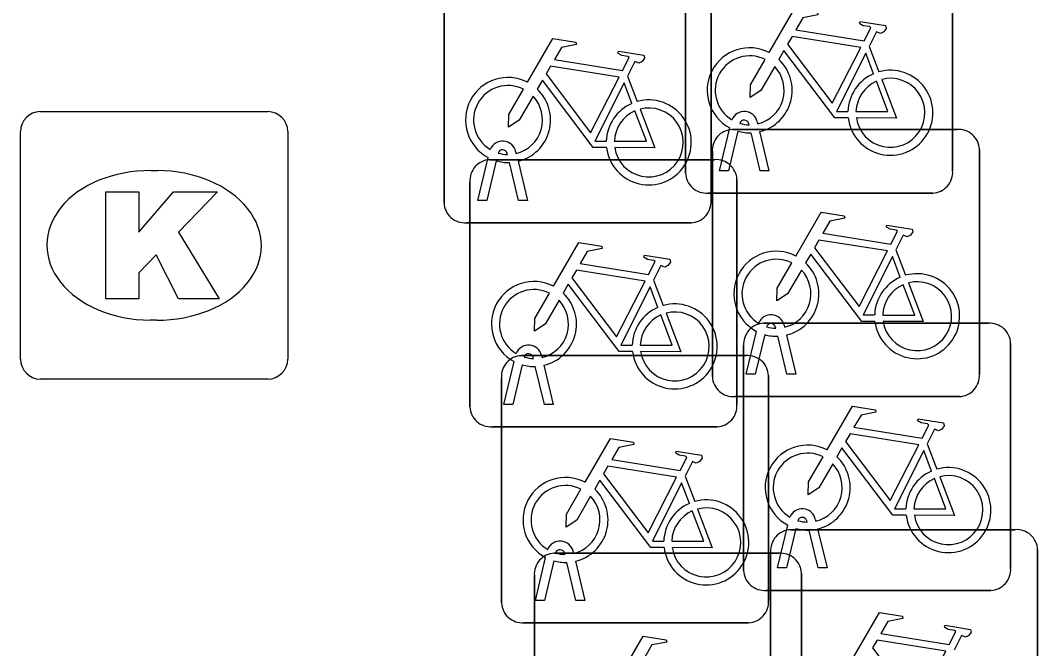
# Model space of a CAD drawing. Extents: x 162157 to 163165, y 378998 to 380775.
# Drawn here: x 162183.008 to 162186.815, y 379858.554 to 379860.904 of the extents above; entities that cross this region are included whole.
import ezdxf

# ---------------------------------------------------------------- set-up
doc = ezdxf.new("R2010")
doc.units = 0
doc.layers.add('IMGEO_Fietsenrek', color=7, linetype='Continuous')
doc.layers.add('IMGEO_Kolk', color=7, linetype='Continuous')

msp = doc.modelspace()

# ---------------------------------------------------------------- linework, layer by layer
at = {"layer": 'IMGEO_Fietsenrek'}
for p, q in [((162185.4975, 379860.3319), (162185.4975, 379861.1728)), ((162185.4975, 379861.1728), (162185.4975, 379860.3319)), ((162186.4965, 379861.1821), (162186.4965, 379860.3412)), ((162186.4965, 379860.3412), (162186.4965, 379861.1821)), ((162184.5935, 379860.2209), (162184.5935, 379861.0618)), ((162184.5935, 379861.0618), (162184.5935, 379860.2209)), ((162185.5925, 379861.0711), (162185.5925, 379860.2302)), ((162185.5925, 379860.2302), (162185.5925, 379861.0711)), ((162186.1842, 379860.8062), (162186.2205, 379860.711)), ((162185.2802, 379860.6952), (162185.3165, 379860.6)), ((162185.7349, 379860.5129), (162185.7339, 379860.5172)), ((162185.7656, 379860.5244), (162185.7674, 379860.5165)), ((162185.6245, 379860.3413), (162185.6628, 379860.5013)), ((162185.6932, 379860.4891), (162185.6579, 379860.3413)), ((162185.6719, 379860.4955), (162186.5128, 379860.4955)), ((162186.5128, 379860.4955), (162185.6719, 379860.4955)), ((162185.776, 379860.3413), (162185.7421, 379860.483)), ((162185.7744, 379860.4873), (162185.8094, 379860.3413)), ((162184.8309, 379860.4019), (162184.8299, 379860.4062)), ((162184.8616, 379860.4134), (162184.8634, 379860.4055)), ((162185.5975, 379859.5709), (162185.5975, 379860.4118)), ((162185.5975, 379860.4118), (162185.5975, 379859.5709)), ((162186.5965, 379860.4211), (162186.5965, 379859.5802)), ((162186.5965, 379859.5802), (162186.5965, 379860.4211)), ((162184.7205, 379860.2303), (162184.7588, 379860.3903)), ((162184.7892, 379860.3781), (162184.7539, 379860.2303)), ((162184.7649, 379860.3825), (162185.6058, 379860.3825)), ((162185.6058, 379860.3825), (162184.7649, 379860.3825)), ((162184.872, 379860.2303), (162184.8381, 379860.372)), ((162184.8704, 379860.3763), (162184.9054, 379860.2303)), ((162185.6579, 379860.3413), (162185.6245, 379860.3413)), ((162185.8094, 379860.3413), (162185.776, 379860.3413)), ((162184.6905, 379859.4579), (162184.6905, 379860.2988)), ((162184.6905, 379860.2988), (162184.6905, 379859.4579)), ((162185.6895, 379860.3081), (162185.6895, 379859.4672)), ((162185.6895, 379859.4672), (162185.6895, 379860.3081)), ((162186.4221, 379860.2575), (162185.5812, 379860.2575)), ((162185.5812, 379860.2575), (162186.4221, 379860.2575)), ((162184.7539, 379860.2303), (162184.7205, 379860.2303)), ((162184.9054, 379860.2303), (162184.872, 379860.2303)), ((162185.5181, 379860.1465), (162184.6772, 379860.1465)), ((162184.6772, 379860.1465), (162185.5181, 379860.1465)), ((162186.2842, 379860.0452), (162186.3205, 379859.95)), ((162185.3772, 379859.9322), (162185.4135, 379859.837)), ((162185.7889, 379859.7705), (162186.6298, 379859.7705)), ((162186.6298, 379859.7705), (162185.7889, 379859.7705)), ((162185.8349, 379859.7519), (162185.8339, 379859.7562)), ((162185.8656, 379859.7634), (162185.8674, 379859.7555)), ((162185.7245, 379859.5803), (162185.7628, 379859.7403)), ((162185.7932, 379859.7281), (162185.7579, 379859.5803)), ((162185.876, 379859.5803), (162185.8421, 379859.722)), ((162185.8744, 379859.7263), (162185.9094, 379859.5803)), ((162185.7145, 379858.8459), (162185.7145, 379859.6868)), ((162185.7145, 379859.6868), (162185.7145, 379858.8459)), ((162186.7135, 379859.6961), (162186.7135, 379858.8552)), ((162186.7135, 379858.8552), (162186.7135, 379859.6961)), ((162184.8829, 379859.6495), (162185.7238, 379859.6495)), ((162185.7238, 379859.6495), (162184.8829, 379859.6495)), ((162184.9279, 379859.6389), (162184.9269, 379859.6432)), ((162184.9586, 379859.6504), (162184.9604, 379859.6425)), ((162184.8175, 379859.4673), (162184.8558, 379859.6273)), ((162184.8862, 379859.6151), (162184.8509, 379859.4673)), ((162184.969, 379859.4673), (162184.9351, 379859.609)), ((162184.9674, 379859.6133), (162185.0024, 379859.4673)), ((162184.8085, 379858.7249), (162184.8085, 379859.5658)), ((162184.8085, 379859.5658), (162184.8085, 379858.7249)), ((162185.7579, 379859.5803), (162185.7245, 379859.5803)), ((162185.8075, 379859.5751), (162185.8075, 379858.7342)), ((162185.8075, 379858.7342), (162185.8075, 379859.5751)), ((162185.9094, 379859.5803), (162185.876, 379859.5803)), ((162186.5221, 379859.4965), (162185.6812, 379859.4965)), ((162185.6812, 379859.4965), (162186.5221, 379859.4965)), ((162184.8509, 379859.4673), (162184.8175, 379859.4673)), ((162185.0024, 379859.4673), (162184.969, 379859.4673)), ((162185.6151, 379859.3835), (162184.7742, 379859.3835)), ((162184.7742, 379859.3835), (162185.6151, 379859.3835)), ((162186.4012, 379859.3202), (162186.4375, 379859.225)), ((162185.4952, 379859.1992), (162185.5315, 379859.104)), ((162185.9826, 379859.0384), (162185.9844, 379859.0305)), ((162185.8415, 379858.8553), (162185.8798, 379859.0153)), ((162185.9102, 379859.0031), (162185.8749, 379858.8553)), ((162185.8899, 379858.9985), (162186.7308, 379858.9985)), ((162186.7308, 379858.9985), (162185.8899, 379858.9985)), ((162185.9519, 379859.0269), (162185.9509, 379859.0312)), ((162185.993, 379858.8553), (162185.9591, 379858.997)), ((162185.9914, 379859.0013), (162186.0264, 379858.8553)), ((162186.8145, 379858.9241), (162186.8145, 379858.0832)), ((162186.8145, 379858.0832), (162186.8145, 379858.9241)), ((162184.9355, 379858.7343), (162184.9738, 379858.8943)), ((162185.0042, 379858.8821), (162184.9689, 379858.7343)), ((162185.0059, 379858.9105), (162185.8468, 379858.9105)), ((162185.8468, 379858.9105), (162185.0059, 379858.9105)), ((162185.0459, 379858.9059), (162185.0449, 379858.9102)), ((162185.0766, 379858.9174), (162185.0784, 379858.9095)), ((162185.0854, 379858.8803), (162185.1204, 379858.7343)), ((162185.8155, 379858.0739), (162185.8155, 379858.9148)), ((162185.8155, 379858.9148), (162185.8155, 379858.0739)), ((162185.087, 379858.7343), (162185.0531, 379858.876)), ((162185.8749, 379858.8553), (162185.8415, 379858.8553)), ((162186.0264, 379858.8553), (162185.993, 379858.8553)), ((162184.9315, 379857.9859), (162184.9315, 379858.8268)), ((162184.9315, 379858.8268), (162184.9315, 379857.9859)), ((162185.9305, 379858.8361), (162185.9305, 379857.9952)), ((162185.9305, 379857.9952), (162185.9305, 379858.8361)), ((162186.6391, 379858.7715), (162185.7982, 379858.7715)), ((162185.7982, 379858.7715), (162186.6391, 379858.7715)), ((162184.9689, 379858.7343), (162184.9355, 379858.7343)), ((162185.1204, 379858.7343), (162185.087, 379858.7343)), ((162185.7331, 379858.6505), (162184.8922, 379858.6505)), ((162184.8922, 379858.6505), (162185.7331, 379858.6505))]:
    msp.add_line(p, q, dxfattribs=at)
for points in [[(162185.8101, 379860.7832), (162185.9048, 379860.9467), (162185.991, 379860.9329), (162185.9927, 379860.9242), (162185.9366, 379860.9133), (162185.9104, 379860.868), (162186.1656, 379860.8272)], [(162186.1656, 379860.8272), (162186.1906, 379860.876), (162186.1855, 379860.88), (162186.1623, 379860.8837), (162186.1496, 379860.8912), (162186.1486, 379860.8943), (162186.1508, 379860.8989), (162186.2456, 379860.8838), (162186.2479, 379860.8735), (162186.2385, 379860.8611), (162186.2261, 379860.8547), (162186.2116, 379860.8609), (162186.1842, 379860.8062)], [(162184.9061, 379860.6722), (162185.0008, 379860.8357), (162185.087, 379860.8219), (162185.0887, 379860.8132), (162185.0326, 379860.8023), (162185.0064, 379860.757), (162185.2616, 379860.7162)], [(162186.1527, 379860.802), (162185.8959, 379860.843), (162185.8792, 379860.8142), (162186.0462, 379860.5939), (162186.1527, 379860.802)], [(162185.2616, 379860.7162), (162185.2866, 379860.765), (162185.2815, 379860.769), (162185.2583, 379860.7727), (162185.2456, 379860.7802), (162185.2446, 379860.7833), (162185.2468, 379860.7879), (162185.3416, 379860.7728), (162185.3439, 379860.7625), (162185.3345, 379860.7501), (162185.3221, 379860.7437), (162185.3076, 379860.7499), (162185.2802, 379860.6952)], [(162186.1058, 379860.5385), (162186.0561, 379860.5386), (162185.8654, 379860.7903), (162185.8464, 379860.7575)], [(162185.8308, 379860.7307), (162185.7792, 379860.6415), (162185.7393, 379860.6155), (162185.7405, 379860.663), (162185.795, 379860.7572)], [(162186.2007, 379860.704), (162186.1714, 379860.7808), (162186.062, 379860.5627), (162186.1047, 379860.5626)], [(162185.2487, 379860.691), (162184.9919, 379860.732), (162184.9752, 379860.7032), (162185.1422, 379860.4829), (162185.2487, 379860.691)], [(162185.2018, 379860.4275), (162185.1521, 379860.4276), (162184.9614, 379860.6793), (162184.9424, 379860.6465)], [(162185.2967, 379860.593), (162185.2674, 379860.6698), (162185.158, 379860.4517), (162185.2007, 379860.4516)], [(162186.1347, 379860.5625), (162186.2546, 379860.5623), (162186.2114, 379860.6759)], [(162186.2312, 379860.6828), (162186.2862, 379860.5382), (162186.1361, 379860.5385)], [(162184.9268, 379860.6197), (162184.8752, 379860.5305), (162184.8353, 379860.5045), (162184.8365, 379860.552), (162184.891, 379860.6462)], [(162185.2307, 379860.4515), (162185.3506, 379860.4513), (162185.3074, 379860.5649)], [(162185.3272, 379860.5718), (162185.3822, 379860.4272), (162185.2321, 379860.4275)], [(162185.9101, 379860.0222), (162186.0048, 379860.1857), (162186.091, 379860.1719), (162186.0927, 379860.1632), (162186.0366, 379860.1523), (162186.0104, 379860.107), (162186.2656, 379860.0662)], [(162186.2656, 379860.0662), (162186.2906, 379860.115), (162186.2855, 379860.119), (162186.2623, 379860.1227), (162186.2496, 379860.1302), (162186.2486, 379860.1333), (162186.2508, 379860.1379), (162186.3456, 379860.1228), (162186.3479, 379860.1125), (162186.3385, 379860.1001), (162186.3261, 379860.0937), (162186.3116, 379860.0999), (162186.2842, 379860.0452)], [(162185.0031, 379859.9092), (162185.0978, 379860.0727), (162185.184, 379860.0589), (162185.1857, 379860.0502), (162185.1296, 379860.0393), (162185.1034, 379859.994), (162185.3586, 379859.9532)], [(162186.2527, 379860.041), (162185.9959, 379860.082), (162185.9792, 379860.0532), (162186.1462, 379859.8329), (162186.2527, 379860.041)], [(162185.3586, 379859.9532), (162185.3836, 379860.002), (162185.3785, 379860.006), (162185.3553, 379860.0097), (162185.3426, 379860.0172), (162185.3416, 379860.0203), (162185.3438, 379860.0249), (162185.4386, 379860.0098), (162185.4409, 379859.9995), (162185.4315, 379859.9871), (162185.4191, 379859.9807), (162185.4046, 379859.9869), (162185.3772, 379859.9322)], [(162186.2058, 379859.7775), (162186.1561, 379859.7776), (162185.9654, 379860.0293), (162185.9464, 379859.9965)], [(162185.9308, 379859.9697), (162185.8792, 379859.8805), (162185.8393, 379859.8545), (162185.8405, 379859.902), (162185.895, 379859.9962)], [(162186.3007, 379859.943), (162186.2714, 379860.0198), (162186.162, 379859.8017), (162186.2047, 379859.8016)], [(162185.3457, 379859.928), (162185.0889, 379859.969), (162185.0722, 379859.9402), (162185.2392, 379859.7199), (162185.3457, 379859.928)], [(162185.2988, 379859.6645), (162185.2491, 379859.6646), (162185.0584, 379859.9163), (162185.0394, 379859.8835)], [(162186.2347, 379859.8015), (162186.3546, 379859.8013), (162186.3114, 379859.9149)], [(162186.3312, 379859.9218), (162186.3862, 379859.7772), (162186.2361, 379859.7775)], [(162185.0238, 379859.8567), (162184.9722, 379859.7675), (162184.9323, 379859.7415), (162184.9335, 379859.789), (162184.988, 379859.8832)], [(162185.3937, 379859.83), (162185.3644, 379859.9068), (162185.255, 379859.6887), (162185.2977, 379859.6886)], [(162185.3277, 379859.6885), (162185.4476, 379859.6883), (162185.4044, 379859.8019)], [(162185.4242, 379859.8088), (162185.4792, 379859.6642), (162185.3291, 379859.6645)], [(162186.0271, 379859.2972), (162186.1218, 379859.4607), (162186.208, 379859.4469), (162186.2097, 379859.4382), (162186.1536, 379859.4273), (162186.1274, 379859.382), (162186.3826, 379859.3412)], [(162186.3826, 379859.3412), (162186.4076, 379859.39), (162186.4025, 379859.394), (162186.3793, 379859.3977), (162186.3666, 379859.4052), (162186.3656, 379859.4083), (162186.3678, 379859.4129), (162186.4626, 379859.3978), (162186.4649, 379859.3875), (162186.4555, 379859.3751), (162186.4431, 379859.3687), (162186.4286, 379859.3749), (162186.4012, 379859.3202)], [(162185.1211, 379859.1762), (162185.2158, 379859.3397), (162185.302, 379859.3259), (162185.3037, 379859.3172), (162185.2476, 379859.3063), (162185.2214, 379859.261), (162185.4766, 379859.2202)], [(162186.3697, 379859.316), (162186.1129, 379859.357), (162186.0962, 379859.3282), (162186.2632, 379859.1079), (162186.3697, 379859.316)], [(162186.3228, 379859.0525), (162186.2731, 379859.0526), (162186.0824, 379859.3043), (162186.0634, 379859.2715)], [(162185.4766, 379859.2202), (162185.5016, 379859.269), (162185.4965, 379859.273), (162185.4733, 379859.2767), (162185.4606, 379859.2842), (162185.4596, 379859.2873), (162185.4618, 379859.2919), (162185.5566, 379859.2768), (162185.5589, 379859.2665), (162185.5495, 379859.2541), (162185.5371, 379859.2477), (162185.5226, 379859.2539), (162185.4952, 379859.1992)], [(162186.0478, 379859.2447), (162185.9962, 379859.1555), (162185.9563, 379859.1295), (162185.9575, 379859.177), (162186.012, 379859.2712)], [(162186.4177, 379859.218), (162186.3884, 379859.2948), (162186.279, 379859.0767), (162186.3217, 379859.0766)], [(162185.4637, 379859.195), (162185.2069, 379859.236), (162185.1902, 379859.2072), (162185.3572, 379858.9869), (162185.4637, 379859.195)], [(162186.3517, 379859.0765), (162186.4716, 379859.0763), (162186.4284, 379859.1899)], [(162186.4482, 379859.1968), (162186.5032, 379859.0522), (162186.3531, 379859.0525)], [(162185.1418, 379859.1237), (162185.0902, 379859.0345), (162185.0503, 379859.0085), (162185.0515, 379859.056), (162185.106, 379859.1502)], [(162185.4168, 379858.9315), (162185.3671, 379858.9316), (162185.1764, 379859.1833), (162185.1574, 379859.1505)], [(162185.5117, 379859.097), (162185.4824, 379859.1738), (162185.373, 379858.9557), (162185.4157, 379858.9556)], [(162185.5422, 379859.0758), (162185.5972, 379858.9312), (162185.4471, 379858.9315)], [(162185.4457, 379858.9555), (162185.5656, 379858.9553), (162185.5224, 379859.0689)], [(162186.1281, 379858.5252), (162186.2228, 379858.6887), (162186.309, 379858.6749), (162186.3107, 379858.6662), (162186.2546, 379858.6553), (162186.2284, 379858.61), (162186.4836, 379858.5692)], [(162186.4836, 379858.5692), (162186.5086, 379858.618), (162186.5035, 379858.622), (162186.4803, 379858.6257), (162186.4676, 379858.6332), (162186.4666, 379858.6363), (162186.4688, 379858.6409), (162186.5636, 379858.6258), (162186.5659, 379858.6155), (162186.5565, 379858.6031), (162186.5441, 379858.5967), (162186.5296, 379858.6029), (162186.5022, 379858.5482)], [(162185.2441, 379858.4372), (162185.3388, 379858.6007), (162185.425, 379858.5869), (162185.4267, 379858.5782), (162185.3706, 379858.5673), (162185.3444, 379858.522), (162185.5996, 379858.4812)], [(162186.4707, 379858.544), (162186.2139, 379858.585), (162186.1972, 379858.5562), (162186.3642, 379858.3359), (162186.4707, 379858.544)]]:
    msp.add_lwpolyline(points, dxfattribs=at)
for centre, radius, start, end in [((162185.7371, 379860.6419), 0.159, 62.6766, 242.1369), ((162185.7371, 379860.6419), 0.129, 63.3192, 238.903), ((162185.7371, 379860.6419), 0.159, 283.5766, 46.6042), ((162185.7371, 379860.6419), 0.129, 283.6043, 43.4302), ((162186.2637, 379860.5579), 0.159, 187.0065, 105.7708), ((162184.8331, 379860.5309), 0.159, 62.6766, 242.1369), ((162186.2637, 379860.5579), 0.159, 113.3408, 178.3217), ((162186.2637, 379860.5579), 0.129, 113.923, 177.9556), ((162186.2637, 379860.5579), 0.129, 188.6715, 104.5883), ((162184.8331, 379860.5309), 0.129, 63.3192, 238.903), ((162184.8331, 379860.5309), 0.159, 283.5766, 46.6042), ((162184.8331, 379860.5309), 0.129, 283.6043, 43.4302), ((162185.3597, 379860.4469), 0.159, 113.3408, 178.3217), ((162185.3597, 379860.4469), 0.159, 187.0065, 105.7708), ((162185.3597, 379860.4469), 0.129, 113.923, 177.9556), ((162185.3597, 379860.4469), 0.129, 188.6715, 104.5883), ((162185.7169, 379860.5133), 0.0499, 12.8025, 158.6934), ((162185.7169, 379860.5133), 0.0174, 12.8025, 163.4502), ((162185.7371, 379860.6419), 0.129, 253.415, 269.0204), ((162185.6752, 379860.4176), 0.0779, 92.4484, 184.2845), ((162185.6752, 379860.4176), 0.0779, 92.4484, 184.2845), ((162185.7371, 379860.6419), 0.159, 253.9967, 271.7867), ((162186.5186, 379860.4178), 0.0779, 2.4484, 94.2845), ((162186.5186, 379860.4178), 0.0779, 2.4484, 94.2845), ((162184.8129, 379860.4023), 0.0499, 12.8025, 158.6934), ((162184.8129, 379860.4023), 0.0174, 12.8025, 163.4502), ((162184.8331, 379860.5309), 0.129, 253.415, 269.0204), ((162184.7682, 379860.3046), 0.0779, 92.4484, 184.2845), ((162184.7682, 379860.3046), 0.0779, 92.4484, 184.2845), ((162184.8331, 379860.5309), 0.159, 253.9967, 271.7867), ((162185.6116, 379860.3048), 0.0779, 2.4484, 94.2845), ((162185.6116, 379860.3048), 0.0779, 2.4484, 94.2845), ((162185.5754, 379860.3352), 0.0779, 182.4484, 274.2845), ((162185.5754, 379860.3352), 0.0779, 182.4484, 274.2845), ((162186.4188, 379860.3354), 0.0779, 272.4484, 4.2845), ((162186.4188, 379860.3354), 0.0779, 272.4484, 4.2845), ((162184.6714, 379860.2242), 0.0779, 182.4484, 274.2845), ((162184.6714, 379860.2242), 0.0779, 182.4484, 274.2845), ((162185.5148, 379860.2244), 0.0779, 272.4484, 4.2845), ((162185.5148, 379860.2244), 0.0779, 272.4484, 4.2845), ((162185.8371, 379859.8809), 0.159, 62.6766, 242.1369), ((162185.8371, 379859.8809), 0.129, 63.3192, 238.903), ((162185.8371, 379859.8809), 0.159, 283.5766, 46.6042), ((162185.8371, 379859.8809), 0.129, 283.6043, 43.4302), ((162186.3637, 379859.7969), 0.159, 187.0065, 105.7708), ((162184.9301, 379859.7679), 0.159, 62.6766, 242.1369), ((162186.3637, 379859.7969), 0.159, 113.3408, 178.3217), ((162186.3637, 379859.7969), 0.129, 113.923, 177.9556), ((162186.3637, 379859.7969), 0.129, 188.6715, 104.5883), ((162184.9301, 379859.7679), 0.129, 63.3192, 238.903), ((162184.9301, 379859.7679), 0.159, 283.5766, 46.6042), ((162184.9301, 379859.7679), 0.129, 283.6043, 43.4302), ((162185.4567, 379859.6839), 0.159, 187.0065, 105.7708), ((162185.4567, 379859.6839), 0.159, 113.3408, 178.3217), ((162185.4567, 379859.6839), 0.129, 113.923, 177.9556), ((162185.4567, 379859.6839), 0.129, 188.6715, 104.5883), ((162185.8169, 379859.7523), 0.0499, 12.8025, 158.6934), ((162185.7922, 379859.6926), 0.0779, 92.4484, 184.2845), ((162185.7922, 379859.6926), 0.0779, 92.4484, 184.2845), ((162185.8169, 379859.7523), 0.0174, 12.8025, 163.4502), ((162185.8371, 379859.8809), 0.129, 253.415, 269.0204), ((162186.6356, 379859.6928), 0.0779, 2.4484, 94.2845), ((162186.6356, 379859.6928), 0.0779, 2.4484, 94.2845), ((162185.8371, 379859.8809), 0.159, 253.9967, 271.7867), ((162184.9099, 379859.6393), 0.0499, 12.8025, 158.6934), ((162184.8862, 379859.5716), 0.0779, 92.4484, 184.2845), ((162184.8862, 379859.5716), 0.0779, 92.4484, 184.2845), ((162184.9099, 379859.6393), 0.0174, 12.8025, 163.4502), ((162184.9301, 379859.7679), 0.129, 253.415, 269.0204), ((162185.7296, 379859.5718), 0.0779, 2.4484, 94.2845), ((162185.7296, 379859.5718), 0.0779, 2.4484, 94.2845), ((162184.9301, 379859.7679), 0.159, 253.9967, 271.7867), ((162185.6754, 379859.5742), 0.0779, 182.4484, 274.2845), ((162185.6754, 379859.5742), 0.0779, 182.4484, 274.2845), ((162186.5188, 379859.5744), 0.0779, 272.4484, 4.2845), ((162186.5188, 379859.5744), 0.0779, 272.4484, 4.2845), ((162184.7684, 379859.4612), 0.0779, 182.4484, 274.2845), ((162184.7684, 379859.4612), 0.0779, 182.4484, 274.2845), ((162185.6118, 379859.4614), 0.0779, 272.4484, 4.2845), ((162185.6118, 379859.4614), 0.0779, 272.4484, 4.2845), ((162185.9541, 379859.1559), 0.159, 62.6766, 242.1369), ((162185.9541, 379859.1559), 0.129, 63.3192, 238.903), ((162185.9541, 379859.1559), 0.159, 283.5766, 46.6042), ((162185.9541, 379859.1559), 0.129, 283.6043, 43.4302), ((162186.4807, 379859.0719), 0.159, 187.0065, 105.7708), ((162185.0481, 379859.0349), 0.159, 62.6766, 242.1369), ((162186.4807, 379859.0719), 0.159, 113.3408, 178.3217), ((162186.4807, 379859.0719), 0.129, 113.923, 177.9556), ((162186.4807, 379859.0719), 0.129, 188.6715, 104.5883), ((162185.0481, 379859.0349), 0.129, 63.3192, 238.903), ((162185.0481, 379859.0349), 0.159, 283.5766, 46.6042), ((162185.0481, 379859.0349), 0.129, 283.6043, 43.4302), ((162185.5747, 379858.9509), 0.159, 187.0065, 105.7708), ((162185.5747, 379858.9509), 0.159, 113.3408, 178.3217), ((162185.5747, 379858.9509), 0.129, 188.6715, 104.5883), ((162185.9339, 379859.0273), 0.0499, 12.8025, 158.6934), ((162185.5747, 379858.9509), 0.129, 113.923, 177.9556), ((162185.9339, 379859.0273), 0.0174, 12.8025, 163.4502), ((162185.9541, 379859.1559), 0.129, 253.415, 269.0204), ((162185.8932, 379858.9206), 0.0779, 92.4484, 184.2845), ((162185.8932, 379858.9206), 0.0779, 92.4484, 184.2845), ((162185.9541, 379859.1559), 0.159, 253.9967, 271.7867), ((162186.7366, 379858.9208), 0.0779, 2.4484, 94.2845), ((162186.7366, 379858.9208), 0.0779, 2.4484, 94.2845), ((162185.0279, 379858.9063), 0.0499, 12.8025, 158.6934), ((162185.0279, 379858.9063), 0.0174, 12.8025, 163.4502), ((162185.0092, 379858.8326), 0.0779, 92.4484, 184.2845), ((162185.0092, 379858.8326), 0.0779, 92.4484, 184.2845), ((162185.0481, 379859.0349), 0.159, 253.9967, 271.7867), ((162185.0481, 379859.0349), 0.129, 253.415, 269.0204), ((162185.8526, 379858.8328), 0.0779, 2.4484, 94.2845), ((162185.8526, 379858.8328), 0.0779, 2.4484, 94.2845), ((162185.7924, 379858.8492), 0.0779, 182.4484, 274.2845), ((162185.7924, 379858.8492), 0.0779, 182.4484, 274.2845), ((162186.6358, 379858.8494), 0.0779, 272.4484, 4.2845), ((162186.6358, 379858.8494), 0.0779, 272.4484, 4.2845), ((162185.7298, 379858.7284), 0.0779, 272.4484, 4.2845), ((162185.7298, 379858.7284), 0.0779, 272.4484, 4.2845), ((162184.8864, 379858.7282), 0.0779, 182.4484, 274.2845), ((162184.8864, 379858.7282), 0.0779, 182.4484, 274.2845)]:
    msp.add_arc(centre, radius, start, end, dxfattribs=at)
at = {"layer": 'IMGEO_Kolk'}
for p, q in [((162183.0829, 379860.5625), (162183.9351, 379860.5625)), ((162183.0085, 379859.6359), (162183.0085, 379860.4881)), ((162184.0095, 379860.4881), (162184.0095, 379859.6359)), ((162183.4965, 379860.3417), (162183.5215, 379860.3417)), ((162183.5185, 379859.7823), (162183.4936, 379859.7823)), ((162183.9351, 379859.5615), (162183.0829, 379859.5615))]:
    msp.add_line(p, q, dxfattribs=at)
for points in [[(162183.0829, 379860.5625), (162183.9351, 379860.5625)], [(162183.0085, 379859.6359), (162183.0085, 379860.4881)], [(162184.0095, 379860.4881), (162184.0095, 379859.6359)], [(162183.3287, 379860.262), (162183.4522, 379860.262), (162183.4522, 379860.1108), (162183.5818, 379860.262), (162183.7464, 379860.262), (162183.6003, 379860.1111), (162183.7529, 379859.862), (162183.6006, 379859.862), (162183.5163, 379860.0262), (162183.4522, 379859.9592), (162183.4522, 379859.862), (162183.3287, 379859.862), (162183.3287, 379860.262)], [(162183.9351, 379859.5615), (162183.0829, 379859.5615)]]:
    msp.add_lwpolyline(points, dxfattribs=at)
for centre, start, end in [((162183.085, 379860.486), 91.552, 178.448), ((162183.085, 379860.486), 91.552, 178.448), ((162183.933, 379860.486), 1.552, 88.448), ((162183.933, 379860.486), 1.552, 88.448), ((162183.085, 379859.638), 181.552, 268.448), ((162183.085, 379859.638), 181.552, 268.448), ((162183.933, 379859.638), 271.552, 358.448), ((162183.933, 379859.638), 271.552, 358.448)]:
    msp.add_arc(centre, 0.0765, start, end, dxfattribs=at)
for centre, major_axis, ratio, start_param, end_param in [((162183.495, 379860.062), (-0.3872, 0.002), 0.722429, 4.712389, 7.853982), ((162183.52, 379860.062), (-0.3901, 0.002), 0.717154, 1.570796, 4.712389)]:
    msp.add_ellipse(centre, major_axis=major_axis, ratio=ratio, start_param=start_param, end_param=end_param, dxfattribs=at)

doc.saveas('drawing.dxf')
